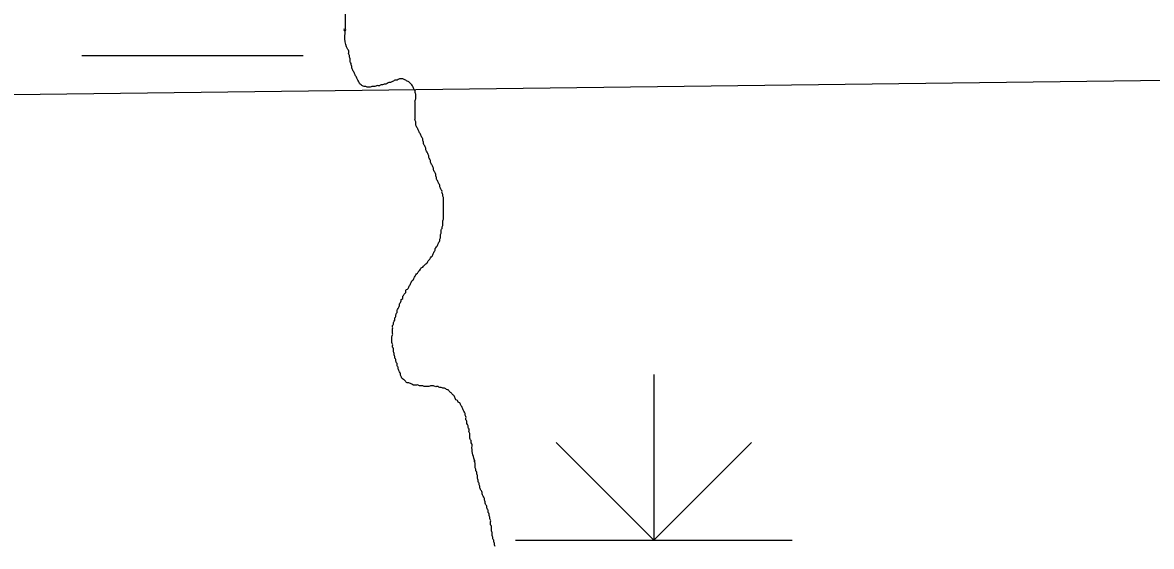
# Model space of a CAD drawing. Extents: x 813775 to 1157140, y 1757555 to 1979907.
# Drawn here: x 1032641 to 1036724, y 1859754 to 1861649 of the extents above; entities that cross this region are included whole.
import ezdxf

# ---------------------------------------------------------------- set-up
doc = ezdxf.new("R2010")
doc.units = 0
for name, color, linetype in [('Level 35', 7, 'Continuous'), ('Level 44', 7, 'Continuous'), ('Level 5', 7, 'Continuous')]:
    doc.layers.add(name, color=color, linetype=linetype)

msp = doc.modelspace()

# ---------------------------------------------------------------- linework, layer by layer
at = {"layer": 'Level 35'}
for points in [[(1033804.1, 1861625.7), (1033804.1, 1861620.1), (1033809.7, 1861620.1), (1033809.7, 1861625.7), (1033809.7, 1861631.3), (1033809.7, 1861636.9), (1033809.7, 1861642.4), (1033809.7, 1861648), (1033809.7, 1861653.6), (1033809.7, 1861659.2), (1033809.7, 1861664.8), (1033809.7, 1861670.4), (1033809.7, 1861675.9), (1033809.7, 1861681.5), (1033809.7, 1861687.1), (1033809.7, 1861692.7), (1033809.7, 1861698.3), (1033809.7, 1861703.8), (1033809.7, 1861709.4), (1033809.7, 1861715), (1033809.7, 1861720.6), (1033809.7, 1861726.2), (1033809.7, 1861731.7), (1033809.7, 1861737.3), (1033809.7, 1861742.9), (1033809.7, 1861748.5), (1033809.7, 1861754.1), (1033809.7, 1861759.7), (1033809.7, 1861765.2), (1033809.7, 1861770.8), (1033809.7, 1861776.4), (1033809.7, 1861782), (1033804.1, 1861782), (1033804.1, 1861787.6), (1033804.1, 1861793.1), (1033804.1, 1861798.7), (1033798.5, 1861798.7), (1033798.5, 1861804.3), (1033798.5, 1861809.9), (1033792.9, 1861809.9), (1033792.9, 1861815.5), (1033792.9, 1861821.1), (1033792.9, 1861826.6), (1033787.3, 1861826.6), (1033787.3, 1861832.2), (1033787.3, 1861837.8), (1033781.8, 1861837.8), (1033781.8, 1861843.4), (1033781.8, 1861849), (1033776.2, 1861849), (1033776.2, 1861854.5), (1033770.6, 1861854.5), (1033770.6, 1861860.1), (1033765, 1861860.1), (1033765, 1861865.7), (1033759.4, 1861865.7), (1033759.4, 1861871.3), (1033753.9, 1861871.3), (1033753.9, 1861876.9), (1033748.3, 1861882.4), (1033742.7, 1861888), (1033737.1, 1861888), (1033737.1, 1861893.6), (1033731.6, 1861899.2), (1033726, 1861904.8), (1033726, 1861910.4), (1033720.4, 1861910.4), (1033720.4, 1861915.9), (1033714.8, 1861915.9), (1033709.2, 1861915.9), (1033709.2, 1861921.5), (1033703.7, 1861921.5), (1033703.7, 1861927.1), (1033698.1, 1861927.1), (1033698.1, 1861932.7), (1033692.5, 1861932.7), (1033692.5, 1861938.3), (1033686.9, 1861938.3), (1033681.3, 1861943.8), (1033675.8, 1861949.4), (1033675.8, 1861955), (1033670.2, 1861955), (1033664.6, 1861955), (1033664.6, 1861960.6), (1033659, 1861960.6), (1033659, 1861966.2), (1033653.4, 1861966.2), (1033653.4, 1861971.8), (1033647.9, 1861971.8), (1033647.9, 1861977.3), (1033642.3, 1861982.9)], [(1033999.3, 1861442.6), (1033993.8, 1861439.8), (1033988.2, 1861439.8), (1033982.6, 1861437.1), (1033977, 1861434.3), (1033971.4, 1861431.5), (1033965.9, 1861431.5), (1033960.3, 1861428.7), (1033954.7, 1861425.9), (1033949.1, 1861425.9), (1033943.5, 1861423.1), (1033938, 1861423.1), (1033932.4, 1861420.3), (1033926.8, 1861420.3), (1033921.2, 1861420.3), (1033915.7, 1861417.5), (1033910.1, 1861417.5), (1033904.5, 1861417.5), (1033898.9, 1861414.7), (1033893.3, 1861414.7), (1033887.8, 1861414.7), (1033882.2, 1861417.5), (1033876.6, 1861417.5), (1033871, 1861420.3), (1033865.4, 1861423.1), (1033859.9, 1861428.7), (1033857.1, 1861434.3), (1033854.3, 1861439.8), (1033851.5, 1861445.4), (1033848.7, 1861451), (1033845.9, 1861456.6), (1033843.1, 1861462.2), (1033840.3, 1861467.7), (1033837.5, 1861473.3), (1033834.8, 1861478.9), (1033832, 1861484.5), (1033832, 1861490.1), (1033829.2, 1861495.7), (1033829.2, 1861501.2), (1033826.4, 1861506.8), (1033826.4, 1861512.4), (1033826.4, 1861518), (1033823.6, 1861523.6), (1033823.6, 1861529.1), (1033820.8, 1861534.7), (1033820.8, 1861540.3), (1033820.8, 1861545.9), (1033818, 1861551.5), (1033809.7, 1861631.3)], [(1034163.9, 1860971), (1034163.9, 1860976.6), (1034163.9, 1860982.2), (1034163.9, 1860987.7), (1034163.9, 1860993.3), (1034163.9, 1860998.9), (1034163.9, 1861004.5), (1034163.9, 1861010.1), (1034163.9, 1861015.6), (1034161.1, 1861021.2), (1034161.1, 1861026.8), (1034158.3, 1861032.4), (1034158.3, 1861038), (1034155.5, 1861043.6), (1034152.8, 1861049.1), (1034150, 1861054.7), (1034150, 1861060.3), (1034147.2, 1861065.9), (1034144.4, 1861071.5), (1034141.6, 1861077), (1034138.8, 1861082.6), (1034138.8, 1861088.2), (1034136, 1861093.8), (1034136, 1861099.4), (1034133.2, 1861105), (1034130.4, 1861110.5), (1034127.6, 1861116.1), (1034127.6, 1861121.7), (1034124.9, 1861127.3), (1034122.1, 1861132.9), (1034119.3, 1861138.4), (1034116.5, 1861144), (1034116.5, 1861149.6), (1034113.7, 1861155.2), (1034110.9, 1861160.8), (1034110.9, 1861166.3), (1034108.1, 1861171.9), (1034105.3, 1861177.5), (1034102.5, 1861183.1), (1034099.8, 1861188.7), (1034099.8, 1861194.3), (1034097, 1861199.8), (1034094.2, 1861205.4), (1034091.4, 1861211), (1034091.4, 1861216.6), (1034088.6, 1861222.2), (1034088.6, 1861227.7), (1034085.8, 1861233.3), (1034083, 1861238.9), (1034080.2, 1861244.5), (1034077.4, 1861250.1), (1034074.6, 1861255.7), (1034071.9, 1861261.2), (1034069.1, 1861266.8), (1034066.3, 1861272.4), (1034063.5, 1861278), (1034063.5, 1861283.6), (1034063.5, 1861289.1), (1034060.7, 1861294.7), (1034060.7, 1861300.3), (1034060.7, 1861305.9), (1034060.7, 1861311.5), (1034060.7, 1861317), (1034060.7, 1861322.6), (1034060.7, 1861328.2), (1034060.7, 1861333.8), (1034060.7, 1861339.4), (1034060.7, 1861345), (1034060.7, 1861350.5), (1034060.7, 1861356.1), (1034060.7, 1861361.7), (1034060.7, 1861367.3), (1034063.5, 1861372.9), (1034063.5, 1861378.4), (1034063.5, 1861384), (1034063.5, 1861389.6), (1034060.7, 1861395.2), (1034060.7, 1861400.8), (1034057.9, 1861406.4), (1034055.1, 1861411.9), (1034052.3, 1861417.5), (1034049.5, 1861423.1), (1034044, 1861428.7), (1034038.4, 1861434.3), (1034032.8, 1861437.1), (1034027.2, 1861439.8), (1034021.6, 1861442.6), (1034016.1, 1861445.4), (1034010.5, 1861445.4), (1034004.9, 1861445.4), (1033999.3, 1861442.6)], [(1033979.8, 1860474.2), (1033979.8, 1860479.8), (1033979.8, 1860485.4), (1033977, 1860491), (1033977, 1860496.6), (1033977, 1860502.1), (1033977, 1860507.7), (1033977, 1860513.3), (1033979.8, 1860518.9), (1033979.8, 1860524.5), (1033979.8, 1860530.1), (1033979.8, 1860535.6), (1033979.8, 1860541.2), (1033979.8, 1860546.8), (1033979.8, 1860552.4), (1033982.6, 1860558), (1033982.6, 1860563.5), (1033985.4, 1860569.1), (1033988.2, 1860574.7), (1033988.2, 1860580.3), (1033991, 1860585.9), (1033991, 1860591.4), (1033993.8, 1860597), (1033996.5, 1860602.6), (1033996.5, 1860608.2), (1033999.3, 1860613.8), (1034002.1, 1860619.4), (1034004.9, 1860624.9), (1034004.9, 1860630.5), (1034007.7, 1860636.1), (1034010.5, 1860641.7), (1034010.5, 1860647.3), (1034016.1, 1860650.1), (1034016.1, 1860655.6), (1034018.9, 1860661.2), (1034021.6, 1860666.8), (1034027.2, 1860672.4), (1034027.2, 1860678), (1034030, 1860683.5), (1034035.6, 1860686.3), (1034038.4, 1860691.9), (1034041.2, 1860697.5), (1034044, 1860703.1), (1034046.8, 1860708.7), (1034049.5, 1860714.2), (1034055.1, 1860719.8), (1034057.9, 1860725.4), (1034060.7, 1860731), (1034063.5, 1860736.6), (1034069.1, 1860742.2), (1034074.6, 1860750.5), (1034080.2, 1860756.1), (1034083, 1860761.7), (1034088.6, 1860764.5), (1034094.2, 1860770.1), (1034099.8, 1860775.6), (1034105.3, 1860781.2), (1034108.1, 1860786.8), (1034113.7, 1860792.4), (1034116.5, 1860798), (1034122.1, 1860803.5), (1034124.9, 1860809.1), (1034127.6, 1860814.7), (1034130.4, 1860820.3), (1034133.2, 1860825.9), (1034133.2, 1860831.5), (1034138.8, 1860837), (1034141.6, 1860842.6), (1034144.4, 1860848.2), (1034147.2, 1860853.8), (1034150, 1860859.4), (1034150, 1860864.9), (1034152.8, 1860870.5), (1034152.8, 1860876.1), (1034152.8, 1860881.7), (1034155.5, 1860887.3), (1034155.5, 1860892.9), (1034155.5, 1860898.4), (1034158.3, 1860904), (1034158.3, 1860909.6), (1034161.1, 1860915.2), (1034161.1, 1860920.8), (1034161.1, 1860926.3), (1034161.1, 1860931.9), (1034163.9, 1860937.5), (1034163.9, 1860943.1), (1034163.9, 1860948.7), (1034163.9, 1860954.2), (1034163.9, 1860959.8), (1034163.9, 1860965.4), (1034163.9, 1860971)], [(1034275.5, 1860066.2), (1034267.1, 1860117), (1034267.1, 1860122.6), (1034264.3, 1860128.2), (1034264.3, 1860133.8), (1034261.5, 1860139.3), (1034258.8, 1860144.9), (1034258.8, 1860150.5), (1034258.8, 1860156.1), (1034258.8, 1860161.7), (1034256, 1860167.3), (1034256, 1860172.8), (1034256, 1860178.4), (1034253.2, 1860184), (1034253.2, 1860189.6), (1034250.4, 1860195.2), (1034247.6, 1860200.7), (1034247.6, 1860206.3), (1034244.8, 1860211.9), (1034244.8, 1860217.5), (1034244.8, 1860223.1), (1034242, 1860228.6), (1034242, 1860234.2), (1034239.2, 1860239.8), (1034236.4, 1860245.4), (1034233.6, 1860251), (1034230.9, 1860256.6), (1034228.1, 1860262.1), (1034225.3, 1860267.7), (1034222.5, 1860273.3), (1034216.9, 1860276.1), (1034214.1, 1860281.7), (1034208.5, 1860284.5), (1034205.8, 1860290), (1034203, 1860295.6), (1034200.2, 1860301.2), (1034194.6, 1860304), (1034191.8, 1860309.6), (1034186.2, 1860312.4), (1034183.4, 1860318), (1034177.9, 1860320.7), (1034172.3, 1860323.5), (1034166.7, 1860326.3), (1034161.1, 1860326.3), (1034155.5, 1860329.1), (1034150, 1860329.1), (1034144.4, 1860331.9), (1034138.8, 1860331.9), (1034133.2, 1860331.9), (1034127.6, 1860334.7), (1034122.1, 1860334.7), (1034116.5, 1860334.7), (1034110.9, 1860331.9), (1034105.3, 1860331.9), (1034099.8, 1860331.9), (1034094.2, 1860331.9), (1034088.6, 1860334.7), (1034083, 1860334.7), (1034077.4, 1860334.7), (1034071.9, 1860337.5), (1034066.3, 1860337.5), (1034060.7, 1860337.5), (1034055.1, 1860337.5), (1034049.5, 1860340.3), (1034044, 1860343.1), (1034038.4, 1860345.9), (1034032.8, 1860345.9), (1034027.2, 1860348.7), (1034024.4, 1860354.2), (1034018.9, 1860357), (1034013.3, 1860362.6), (1034010.5, 1860368.2), (1034007.7, 1860373.8), (1034007.7, 1860379.4), (1034004.9, 1860384.9), (1034002.1, 1860390.5), (1033999.3, 1860396.1), (1033999.3, 1860401.7), (1033996.5, 1860407.3), (1033996.5, 1860412.8), (1033993.8, 1860418.4), (1033991, 1860424), (1033991, 1860429.6), (1033988.2, 1860435.2), (1033988.2, 1860440.7), (1033985.4, 1860446.3), (1033985.4, 1860451.9), (1033982.6, 1860457.5), (1033982.6, 1860463.1), (1033982.6, 1860468.7), (1033979.8, 1860474.2)], [(1034350.8, 1859753.7), (1034348, 1859759.3), (1034348, 1859764.8), (1034345.2, 1859770.4), (1034345.2, 1859776), (1034342.4, 1859781.6), (1034342.4, 1859787.2), (1034339.6, 1859792.7), (1034339.6, 1859798.3), (1034339.6, 1859803.9), (1034336.9, 1859809.5), (1034336.9, 1859815.1), (1034336.9, 1859820.6), (1034336.9, 1859826.2), (1034334.1, 1859831.8), (1034334.1, 1859837.4), (1034334.1, 1859843), (1034334.1, 1859848.6), (1034331.3, 1859854.1), (1034331.3, 1859859.7), (1034328.5, 1859865.3), (1034328.5, 1859870.9), (1034325.7, 1859876.5), (1034325.7, 1859882), (1034322.9, 1859887.6), (1034320.1, 1859893.2), (1034320.1, 1859898.8), (1034317.3, 1859904.4), (1034314.5, 1859910), (1034314.5, 1859915.5), (1034311.7, 1859921.1), (1034311.7, 1859926.7), (1034309, 1859932.3), (1034306.2, 1859937.9), (1034303.4, 1859943.4), (1034303.4, 1859949), (1034300.6, 1859954.6), (1034297.8, 1859960.2), (1034295, 1859965.8), (1034295, 1859971.4), (1034292.2, 1859976.9), (1034292.2, 1859982.5), (1034289.4, 1859988.1), (1034289.4, 1859993.7), (1034286.6, 1859999.3), (1034286.6, 1860004.8), (1034286.6, 1860010.4), (1034283.9, 1860016), (1034283.9, 1860021.6), (1034281.1, 1860027.2), (1034281.1, 1860032.7), (1034278.3, 1860038.3), (1034278.3, 1860043.9), (1034278.3, 1860049.5), (1034278.3, 1860055.1), (1034275.5, 1860060.7), (1034275.5, 1860066.2), (1034275.5, 1860060.7), (1034275.5, 1860066.2)]]:
    msp.add_spline(points, degree=3, dxfattribs=at)
at = {"layer": 'Level 44'}
for p, q in [((1032856.2, 1861529.9), (1033656.2, 1861529.9)), ((1034924.2, 1860376.1), (1034924.2, 1859776.1)), ((1034924.2, 1859776.1), (1034570.6, 1860129.6)), ((1034924.2, 1859776.1), (1035277.7, 1860129.6)), ((1034424.2, 1859776.1), (1035424.2, 1859776.1))]:
    msp.add_line(p, q, dxfattribs=at)
at = {"layer": 'Level 5'}
msp.add_lwpolyline([(1032023.6, 1861380.8), (1042023.3, 1861505.6)], dxfattribs=at)

doc.saveas('drawing.dxf')
